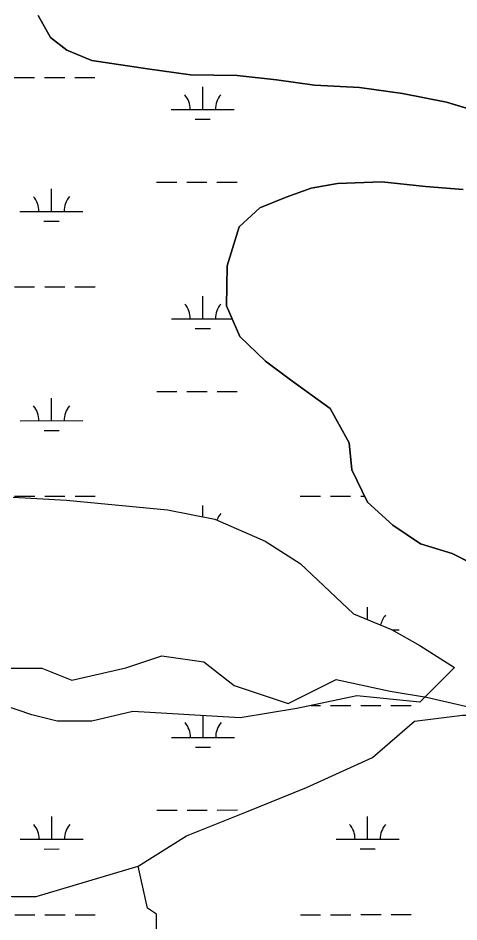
# Model space of a CAD drawing. Extents: x 3279314 to 3317160, y 734079 to 759431.
# Drawn here: x 3313995 to 3314696, y 749364 to 750801 of the extents above; entities that cross this region are included whole.
import ezdxf

# ---------------------------------------------------------------- set-up
doc = ezdxf.new("R2010")
doc.units = 0
for name, color, linetype in [('V-SITE-VEGE', 7, 'Continuous'), ('V-TOPO-SHOR', 7, 'Continuous'), ('V-WETL-SWMP', 7, 'Continuous')]:
    doc.layers.add(name, color=color, linetype=linetype)

msp = doc.modelspace()

# ---------------------------------------------------------------- linework, layer by layer
at = {"layer": 'V-SITE-VEGE'}
for p, q in [((3314046.9, 750770), (3314027.2, 750805.3)), ((3314073, 750750), (3314046.9, 750770)), ((3314112.6, 750733.9), (3314073, 750750)), ((3314200.9, 750720.4), (3314112.6, 750733.9)), ((3314269.3, 750711.1), (3314200.9, 750720.4)), ((3314343.2, 750709.6), (3314269.3, 750711.1)), ((3314406.2, 750702.8), (3314343.2, 750709.6)), ((3314466.2, 750694.5), (3314406.2, 750702.8)), ((3314537.7, 750690.6), (3314466.2, 750694.5)), ((3314606.1, 750681.3), (3314537.7, 750690.6)), ((3314676, 750667.5), (3314606.1, 750681.3)), ((3314758.2, 750642.7), (3314676, 750667.5)), ((3314503, 750538), (3314573.5, 750541)), ((3314573.5, 750541), (3314642.9, 750533.2)), ((3314421.5, 750516.6), (3314460.8, 750530.8)), ((3314460.8, 750530.8), (3314503, 750538)), ((3314642.9, 750533.2), (3314702.4, 750528.4)), ((3314379.7, 750499.5), (3314421.5, 750516.6)), ((3314346.8, 750469.4), (3314379.7, 750499.5)), ((3314327.5, 750407.5), (3314346.8, 750469.4)), ((3314326.7, 750343.5), (3314327.5, 750407.5)), ((3314347.7, 750294.8), (3314326.7, 750343.5)), ((3314388.7, 750255.8), (3314347.7, 750294.8)), ((3314428.2, 750226.3), (3314388.7, 750255.8)), ((3314491.4, 750180.3), (3314428.2, 750226.3)), ((3314521.4, 750126), (3314491.4, 750180.3)), ((3314525.6, 750082.8), (3314521.4, 750126)), ((3314550.6, 750031.5), (3314525.6, 750082.8)), ((3313987.3, 750039.7), (3314072.5, 750034.7)), ((3314072.5, 750034.7), (3314232.8, 750019.7)), ((3314590.6, 749995.1), (3314550.6, 750031.5)), ((3314232.8, 750019.7), (3314308, 750004.6)), ((3314308, 750004.6), (3314388.2, 749969.5)), ((3314635, 749965.5), (3314590.6, 749995.1)), ((3314388.2, 749969.5), (3314443.3, 749934.4)), ((3314685.1, 749949.8), (3314635, 749965.5)), ((3314748.4, 749917.7), (3314685.1, 749949.8)), ((3314443.3, 749934.4), (3314528.5, 749854.2)), ((3314528.5, 749854.2), (3314588.6, 749829.1)), ((3314588.6, 749829.1), (3314633.7, 749804)), ((3314633.7, 749804), (3314688.8, 749768.9)), ((3314688.8, 749768.9), (3314633.7, 749713.8)), ((3314533.5, 749723.8), (3314438.3, 749703.8)), ((3314633.7, 749713.8), (3314533.5, 749723.8)), ((3314017.4, 749693.7), (3313972.3, 749708.8)), ((3314057.5, 749683.7), (3314017.4, 749693.7)), ((3314177.7, 749698.7), (3314112.6, 749683.7)), ((3314348.1, 749688.7), (3314177.7, 749698.7)), ((3314438.3, 749703.8), (3314348.1, 749688.7)), ((3314112.6, 749683.7), (3314057.5, 749683.7))]:
    msp.add_line(p, q, dxfattribs=at)
at = {"layer": 'V-TOPO-SHOR'}
for p, q in [((3313987.3, 750039.7), (3314072.5, 750034.7)), ((3314072.5, 750034.7), (3314232.8, 750019.7)), ((3314232.8, 750019.7), (3314308, 750004.6)), ((3314308, 750004.6), (3314388.2, 749969.5)), ((3314388.2, 749969.5), (3314443.3, 749934.4)), ((3314443.3, 749934.4), (3314528.5, 749854.2)), ((3314528.5, 749854.2), (3314588.6, 749829.1)), ((3314588.6, 749829.1), (3314633.7, 749804)), ((3314633.7, 749804), (3314688.8, 749768.9)), ((3314688.8, 749768.9), (3314633.7, 749713.8)), ((3314533.5, 749723.8), (3314438.3, 749703.8)), ((3314633.7, 749713.8), (3314533.5, 749723.8)), ((3314017.4, 749693.7), (3313972.3, 749708.8)), ((3314057.5, 749683.7), (3314017.4, 749693.7)), ((3314177.7, 749698.7), (3314112.6, 749683.7)), ((3314348.1, 749688.7), (3314177.7, 749698.7)), ((3314438.3, 749703.8), (3314348.1, 749688.7)), ((3314112.6, 749683.7), (3314057.5, 749683.7))]:
    msp.add_line(p, q, dxfattribs=at)
for points in [[(3314027.2, 750805.3), (3314046.9, 750770), (3314073, 750750), (3314112.6, 750733.9), (3314200.9, 750720.4), (3314269.3, 750711.1), (3314343.2, 750709.6), (3314406.2, 750702.8), (3314466.2, 750694.5), (3314537.7, 750690.6), (3314606.1, 750681.3), (3314676, 750667.5), (3314758.2, 750642.7)], [(3314702.4, 750528.4), (3314642.9, 750533.2), (3314573.5, 750541), (3314503, 750538), (3314460.8, 750530.8), (3314421.5, 750516.6), (3314379.7, 750499.5), (3314346.8, 750469.4), (3314327.5, 750407.5), (3314326.7, 750343.5), (3314347.7, 750294.8), (3314388.7, 750255.8), (3314428.2, 750226.3), (3314491.4, 750180.3), (3314521.4, 750126), (3314525.6, 750082.8), (3314550.6, 750031.5), (3314590.6, 749995.1), (3314635, 749965.5), (3314685.1, 749949.8), (3314748.4, 749917.7)], [(3313412.1, 749833.3), (3313603.2, 749786), (3313641.5, 749719.3), (3313679.8, 749671.6), (3313756.3, 749643.2), (3313899.4, 749681.7), (3313918.3, 749758.1), (3313947, 749767.7), (3314032.9, 749767.9), (3314080.7, 749748.9), (3314166.6, 749768.2), (3314223.8, 749787.5), (3314290.7, 749778.1), (3314338.5, 749740), (3314424.5, 749711.6), (3314500.8, 749749.9), (3314586.8, 749731), (3314644.1, 749721.6), (3314768.3, 749693.3)], [(3312591.9, 749411.3), (3312716.1, 749402), (3312907, 749421.5), (3313088.5, 749383.8), (3313145.8, 749393.5), (3313193.5, 749393.6), (3313269.9, 749403.3), (3313327.1, 749422.5), (3313432.2, 749413.2), (3313460.8, 749413.3), (3313919.2, 749414.4), (3313986, 749405), (3314024.2, 749405.1), (3314186.4, 749453.2), (3314262.7, 749501.1), (3314358.1, 749539.5), (3314453.5, 749578), (3314558.4, 749625.9), (3314625.1, 749683.4), (3314701.5, 749693.1), (3314768.3, 749693.3), (3314835.2, 749683.9), (3314883, 749655.4), (3314911.7, 749626.8)], [(3313500.2, 748916.9), (3313595.5, 748993.5), (3313652.8, 749003.2), (3313729.1, 749032), (3313795.8, 749089.4), (3313872, 749146.9), (3313938.8, 749194.8), (3314005.6, 749214.1), (3314091.4, 749242.9), (3314158.2, 749262.2), (3314215.4, 749290.9), (3314215.3, 749338.7), (3314215.2, 749376.9), (3314201.2, 749386.1), (3314186.4, 749453.2)]]:
    msp.add_lwpolyline(points, dxfattribs=at)
at = {"layer": 'V-WETL-SWMP'}
for p, q in [((3314046.9, 750770), (3314027.2, 750805.3)), ((3314046.9, 750770), (3314027.2, 750805.3)), ((3314073, 750750), (3314046.9, 750770)), ((3314073, 750750), (3314046.9, 750770)), ((3314112.6, 750733.9), (3314073, 750750)), ((3314112.6, 750733.9), (3314073, 750750)), ((3314200.9, 750720.4), (3314112.6, 750733.9)), ((3314200.9, 750720.4), (3314112.6, 750733.9)), ((3314269.3, 750711.1), (3314200.9, 750720.4)), ((3314269.3, 750711.1), (3314200.9, 750720.4)), ((3314343.2, 750709.6), (3314269.3, 750711.1)), ((3314343.2, 750709.6), (3314269.3, 750711.1)), ((3313989.4, 750706.4), (3314021.4, 750706.4)), ((3314037.4, 750706.4), (3314069.4, 750706.4)), ((3314085.4, 750706.4), (3314117.4, 750706.4)), ((3314406.2, 750702.8), (3314343.2, 750709.6)), ((3314406.2, 750702.8), (3314343.2, 750709.6)), ((3314466.2, 750694.5), (3314406.2, 750702.8)), ((3314466.2, 750694.5), (3314406.2, 750702.8)), ((3314288.8, 750655.8), (3314288.7, 750691.8)), ((3314537.7, 750690.6), (3314466.2, 750694.5)), ((3314537.7, 750690.6), (3314466.2, 750694.5)), ((3314606.1, 750681.3), (3314537.7, 750690.6)), ((3314606.1, 750681.3), (3314537.7, 750690.6)), ((3314676, 750667.5), (3314606.1, 750681.3)), ((3314676, 750667.5), (3314606.1, 750681.3)), ((3314238.8, 750655.8), (3314338.8, 750655.8)), ((3314758.2, 750642.7), (3314676, 750667.5)), ((3314758.2, 750642.7), (3314676, 750667.5)), ((3314276.8, 750640.3), (3314300.8, 750640.4)), ((3314215.4, 750540.3), (3314247.4, 750540.3)), ((3314263.4, 750540.3), (3314295.4, 750540.4)), ((3314311.4, 750540.4), (3314343.4, 750540.4)), ((3314503, 750538), (3314573.5, 750541)), ((3314503, 750538), (3314573.5, 750541)), ((3314573.5, 750541), (3314642.9, 750533.2)), ((3314573.5, 750541), (3314642.9, 750533.2)), ((3314048.4, 750493.8), (3314048.4, 750529.8)), ((3314421.5, 750516.6), (3314460.8, 750530.8)), ((3314421.5, 750516.6), (3314460.8, 750530.8)), ((3314460.8, 750530.8), (3314503, 750538)), ((3314460.8, 750530.8), (3314503, 750538)), ((3314642.9, 750533.2), (3314702.4, 750528.4)), ((3314642.9, 750533.2), (3314702.4, 750528.4)), ((3314379.7, 750499.5), (3314421.5, 750516.6)), ((3314379.7, 750499.5), (3314421.5, 750516.6)), ((3314346.8, 750469.4), (3314379.7, 750499.5)), ((3314346.8, 750469.4), (3314379.7, 750499.5)), ((3313998.4, 750493.8), (3314098.4, 750493.8)), ((3314036.4, 750478.4), (3314060.4, 750478.4)), ((3314327.5, 750407.5), (3314346.8, 750469.4)), ((3314327.5, 750407.5), (3314346.8, 750469.4)), ((3314326.7, 750343.5), (3314327.5, 750407.5)), ((3314326.7, 750343.5), (3314327.5, 750407.5)), ((3313989.6, 750373.7), (3314021.6, 750373.7)), ((3314037.6, 750373.7), (3314069.6, 750373.7)), ((3314085.6, 750373.8), (3314117.6, 750373.8)), ((3314288.9, 750323.1), (3314288.9, 750359.1)), ((3314347.7, 750294.8), (3314326.7, 750343.5)), ((3314347.7, 750294.8), (3314326.7, 750343.5)), ((3314238.9, 750323.1), (3314335.5, 750323.1)), ((3314276.9, 750307.7), (3314300.9, 750307.7)), ((3314388.7, 750255.8), (3314347.7, 750294.8)), ((3314388.7, 750255.8), (3314347.7, 750294.8)), ((3314428.2, 750226.3), (3314388.7, 750255.8)), ((3314428.2, 750226.3), (3314388.7, 750255.8)), ((3314491.4, 750180.3), (3314428.2, 750226.3)), ((3314491.4, 750180.3), (3314428.2, 750226.3)), ((3314048.5, 750161.1), (3314048.5, 750197.1)), ((3314215.6, 750207.6), (3314247.6, 750207.7)), ((3314263.6, 750207.7), (3314295.6, 750207.7)), ((3314311.6, 750207.7), (3314343.6, 750207.7)), ((3314521.4, 750126), (3314491.4, 750180.3)), ((3314521.4, 750126), (3314491.4, 750180.3)), ((3313998.5, 750161.1), (3314098.5, 750161.2)), ((3314500.5, 750161.4), (3314501.9, 750161.4)), ((3314036.6, 750145.7), (3314060.6, 750145.7)), ((3314525.6, 750082.8), (3314521.4, 750126)), ((3314525.6, 750082.8), (3314521.4, 750126)), ((3314550.6, 750031.5), (3314525.6, 750082.8)), ((3314550.6, 750031.5), (3314525.6, 750082.8)), ((3313987.3, 750039.7), (3314072.5, 750034.7)), ((3313987.3, 750039.7), (3314072.5, 750034.7)), ((3313989.8, 750041), (3314021.8, 750041)), ((3314037.8, 750041.1), (3314069.8, 750041.1)), ((3314085.8, 750041.1), (3314117.8, 750041.1)), ((3314443.7, 750041.3), (3314475.7, 750041.3)), ((3314491.7, 750041.3), (3314523.7, 750041.3)), ((3314539.7, 750041.3), (3314545.8, 750041.3)), ((3314072.5, 750034.7), (3314232.8, 750019.7)), ((3314072.5, 750034.7), (3314232.8, 750019.7)), ((3314289.1, 750008.4), (3314289.1, 750026.4)), ((3314590.6, 749995.1), (3314550.6, 750031.5)), ((3314590.6, 749995.1), (3314550.6, 750031.5)), ((3314232.8, 750019.7), (3314308, 750004.6)), ((3314232.8, 750019.7), (3314308, 750004.6)), ((3314308, 750004.6), (3314388.2, 749969.5)), ((3314308, 750004.6), (3314388.2, 749969.5)), ((3314635, 749965.5), (3314590.6, 749995.1)), ((3314635, 749965.5), (3314590.6, 749995.1)), ((3314388.2, 749969.5), (3314443.3, 749934.4)), ((3314388.2, 749969.5), (3314443.3, 749934.4)), ((3314685.1, 749949.8), (3314635, 749965.5)), ((3314685.1, 749949.8), (3314635, 749965.5)), ((3314748.4, 749917.7), (3314685.1, 749949.8)), ((3314748.4, 749917.7), (3314685.1, 749949.8)), ((3314443.3, 749934.4), (3314528.5, 749854.2)), ((3314443.3, 749934.4), (3314528.5, 749854.2)), ((3314550.6, 749844.9), (3314550.6, 749864.7)), ((3314528.5, 749854.2), (3314588.6, 749829.1)), ((3314528.5, 749854.2), (3314588.6, 749829.1)), ((3314588.6, 749829.1), (3314633.7, 749804)), ((3314588.6, 749829.1), (3314633.7, 749804)), ((3314589.3, 749828.7), (3314600.6, 749828.7)), ((3314633.7, 749804), (3314688.8, 749768.9)), ((3314633.7, 749804), (3314688.8, 749768.9)), ((3314688.8, 749768.9), (3314633.7, 749713.8)), ((3314688.8, 749768.9), (3314633.7, 749713.8)), ((3314533.5, 749723.8), (3314438.3, 749703.8)), ((3314533.5, 749723.8), (3314438.3, 749703.8)), ((3314633.7, 749713.8), (3314533.5, 749723.8)), ((3314633.7, 749713.8), (3314533.5, 749723.8)), ((3314017.4, 749693.7), (3313972.3, 749708.8)), ((3314017.4, 749693.7), (3313972.3, 749708.8)), ((3314461.2, 749708.6), (3314475.8, 749708.6)), ((3314491.8, 749708.6), (3314523.8, 749708.6)), ((3314539.8, 749708.6), (3314571.8, 749708.6)), ((3314587.8, 749708.7), (3314619.8, 749708.7)), ((3314057.5, 749683.7), (3314017.4, 749693.7)), ((3314057.5, 749683.7), (3314017.4, 749693.7)), ((3314177.7, 749698.7), (3314112.6, 749683.7)), ((3314177.7, 749698.7), (3314112.6, 749683.7)), ((3314348.1, 749688.7), (3314177.7, 749698.7)), ((3314348.1, 749688.7), (3314177.7, 749698.7)), ((3314289.3, 749657.8), (3314289.3, 749692.2)), ((3314438.3, 749703.8), (3314348.1, 749688.7)), ((3314438.3, 749703.8), (3314348.1, 749688.7)), ((3314112.6, 749683.7), (3314057.5, 749683.7)), ((3314112.6, 749683.7), (3314057.5, 749683.7)), ((3314239.3, 749657.7), (3314339.3, 749657.8)), ((3314277.3, 749642.3), (3314301.3, 749642.3)), ((3314215.9, 749542.3), (3314247.9, 749542.3)), ((3314263.9, 749542.3), (3314295.9, 749542.3)), ((3314311.9, 749542.3), (3314343.9, 749542.4)), ((3314048.9, 749495.8), (3314048.9, 749531.8)), ((3314550.8, 749496), (3314550.8, 749532)), ((3313998.9, 749495.8), (3314098.9, 749495.8)), ((3314500.8, 749496), (3314600.8, 749496.1)), ((3314036.9, 749480.3), (3314060.9, 749480.4)), ((3314538.8, 749480.6), (3314562.8, 749480.6)), ((3313990.1, 749375.7), (3314022.1, 749375.7)), ((3314038.1, 749375.7), (3314070.1, 749375.7)), ((3314086.1, 749375.7), (3314118.1, 749375.7)), ((3314444, 749375.9), (3314476, 749375.9)), ((3314492, 749375.9), (3314524, 749375.9)), ((3314540, 749376), (3314572, 749376)), ((3314588, 749376), (3314620, 749376))]:
    msp.add_line(p, q, dxfattribs=at)
for centre, start, end in [((3314233.5, 750656.2), 359.2573, 40.801), ((3314344, 750656.3), 139.2573, 180.801), ((3313993.1, 750494.2), 359.2573, 40.801), ((3314103.6, 750494.3), 139.2573, 180.801), ((3314233.7, 750323.6), 359.2573, 40.801), ((3314344.2, 750323.6), 139.2573, 180.801), ((3313993.3, 750161.6), 359.2573, 40.801), ((3314103.8, 750161.6), 139.2573, 180.801), ((3314344.3, 749990.9), 139.2573, 159.6875), ((3314605.9, 749829.2), 139.2573, 168.3886), ((3314234, 749658.2), 359.2573, 40.801), ((3314344.5, 749658.3), 139.2573, 180.801), ((3313993.6, 749496.2), 359.2573, 40.801), ((3314104.1, 749496.3), 139.2573, 180.801), ((3314495.5, 749496.5), 359.2573, 40.801), ((3314606, 749496.5), 139.2573, 180.801)]:
    msp.add_arc(centre, 35.2, start, end, dxfattribs=at)

doc.saveas('drawing.dxf')
